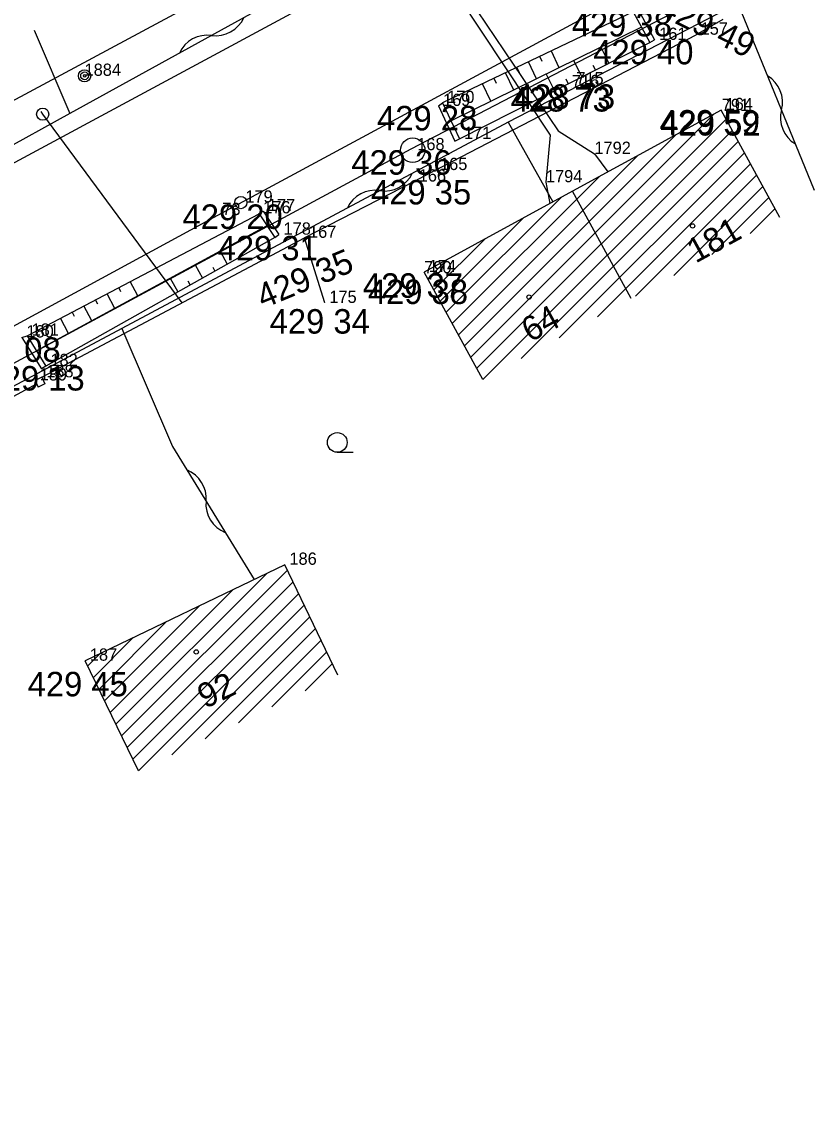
# Model space of a CAD drawing. Extents: x -559180 to -551373, y -1076947 to -1072071.
# Drawn here: x -554616.91 to -554584.52, y -1072878.68 to -1072834 of the extents above; entities that cross this region are included whole.
import ezdxf

# ---------------------------------------------------------------- set-up
doc = ezdxf.new("R2010")
doc.units = 0
for name, color, linetype in [('12_PLOTY', 7, 'Continuous'), ('13_PLOTY', 7, 'Continuous'), ('14_BUDOVY', 7, 'Continuous'), ('17_KOMUNIKACE', 7, 'Continuous'), ('18_POLOHOPIS', 7, 'Continuous'), ('1_VODA_ZN', 7, 'Continuous'), ('20_EL_ZN', 7, 'Continuous'), ('26_SRAFY', 7, 'Continuous'), ('27_HRANA_PATA', 7, 'Continuous'), ('2_VODOVOD', 7, 'Continuous'), ('30_SDEL_ZN', 7, 'Continuous'), ('32', 7, 'Continuous'), ('3_BODY', 7, 'Continuous'), ('40_KANAL_ZN', 7, 'Continuous'), ('45_ZN_KULTURY', 7, 'Continuous'), ('47_ZN_STAV_OBJ$', 7, 'Continuous'), ('54_C_POPISNA', 7, 'Continuous'), ('6_VYSKY', 7, 'Continuous'), ('kanal_stáv', 7, 'Continuous')]:
    doc.layers.add(name, color=color, linetype=linetype)

# ---------------------------------------------------------------- blocks, each defined once
blk = doc.blocks.new('POINT_DISPLAY')
blk.add_line((0, 0), (0, 0))
blk = doc.blocks.new('SAK')
at = {"layer": '40_KANAL_ZN'}
blk.add_circle((0, 0), 0.5, dxfattribs=at)
blk = doc.blocks.new('SV')
at = {"layer": '1_VODA_ZN'}
blk.add_circle((0, 0), 0.25, dxfattribs=at)
blk = doc.blocks.new('ZAHRAD')
at = {"layer": '45_ZN_KULTURY'}
blk.add_line((0, 0), (0.65, 0.003), dxfattribs=at)
blk.add_circle((0, 0.403), 0.403, dxfattribs=at)
blk = doc.blocks.new('BZ')
at = {"layer": '47_ZN_STAV_OBJ$'}
blk.add_circle((0, 0), 0.0875, dxfattribs=at)
blk = doc.blocks.new('SLB')
at = {"layer": '20_EL_ZN'}
for radius in [0.25, 0.158, 0.05]:
    blk.add_circle((0, 0), radius, dxfattribs=at)
blk = doc.blocks.new('SDEP')
at = {"layer": '30_SDEL_ZN'}
for centre, radius, start, end in [((0.75, -1.001), 1.251, 53.1529, 126.8469), ((2.25, 1), 1.25, 233.13, 306.8698)]:
    blk.add_arc(centre, radius, start, end, dxfattribs=at)

msp = doc.modelspace()

# ---------------------------------------------------------------- linework, layer by layer
at = {"layer": '12_PLOTY'}
for p, q in [((-554605.65, -1072830.98), (-554620.5, -1072838.96)), ((-554588.28, -1072833.91), (-554589.38, -1072834.53)), ((-554600.02, -1072840.06), (-554589.38, -1072834.53)), ((-554600.02, -1072840.06), (-554600.89, -1072840.53)), ((-554600.89, -1072840.53), (-554605.37, -1072842.83)), ((-554616.1, -1072848.53), (-554605.37, -1072842.83)), ((-554604.54, -1072845.49), (-554605.37, -1072842.83)), ((-554616.304, -1072848.795), (-554619.154, -1072850.355))]:
    msp.add_line(p, q, dxfattribs=at)
at = {"layer": '13_PLOTY'}
for p, q in [((-554601.74, -1072830.46), (-554614.946, -1072837.755)), ((-554587.67, -1072833.25), (-554597.05, -1072838.1)), ((-554614.946, -1072837.755), (-554627.89, -1072844.86)), ((-554597.05, -1072838.1), (-554612.83, -1072846.53)), ((-554612.83, -1072846.53), (-554624.508, -1072852.756))]:
    msp.add_line(p, q, dxfattribs=at)
at = {"layer": '14_BUDOVY'}
for p, q in [((-554588.36, -1072837.61), (-554594.42, -1072840.92)), ((-554585.963, -1072841.998), (-554588.36, -1072837.61)), ((-554594.42, -1072840.92), (-554600.48, -1072844.23)), ((-554592.023, -1072845.308), (-554594.42, -1072840.92)), ((-554598.083, -1072848.618), (-554600.48, -1072844.23)), ((-554606.17, -1072856.19), (-554614.32, -1072860.11)), ((-554604.003, -1072860.696), (-554606.17, -1072856.19)), ((-554612.153, -1072864.616), (-554614.32, -1072860.11))]:
    msp.add_line(p, q, dxfattribs=at)
at = {"layer": '17_KOMUNIKACE'}
for p, q in [((-554608.91, -1072841.9), (-554574.12, -1072823.13)), ((-554599.79, -1072830.36), (-554619.5, -1072840.99)), ((-554643.86, -1072860.92), (-554608.91, -1072841.9))]:
    msp.add_line(p, q, dxfattribs=at)
at = {"layer": '18_POLOHOPIS'}
for p, q in [((-554591.76, -1072833.47), (-554591.07, -1072834.74)), ((-554587.67, -1072833.25), (-554584.55, -1072840.88)), ((-554591.95, -1072833.6), (-554591.271, -1072834.849)), ((-554616.41, -1072834.34), (-554614.946, -1072837.755)), ((-554591.271, -1072834.849), (-554591.07, -1072834.74)), ((-554599.9, -1072837.44), (-554599.73, -1072837.32)), ((-554599.9, -1072837.44), (-554599.225, -1072838.877)), ((-554599.73, -1072837.32), (-554599.04, -1072838.79)), ((-554597.05, -1072838.1), (-554595.228, -1072841.361)), ((-554599.225, -1072838.877), (-554599.04, -1072838.79)), ((-554607.24, -1072841.83), (-554607.05, -1072841.74)), ((-554607.223, -1072841.855), (-554606.583, -1072842.815)), ((-554607.05, -1072841.74), (-554606.41, -1072842.7)), ((-554606.583, -1072842.815), (-554606.41, -1072842.7)), ((-554616.909, -1072846.9), (-554616.7, -1072846.83)), ((-554616.909, -1072846.9), (-554616.112, -1072848.183)), ((-554616.7, -1072846.83), (-554615.93, -1072848.07)), ((-554612.83, -1072846.53), (-554610.76, -1072851.36)), ((-554615.93, -1072848.07), (-554616.112, -1072848.183)), ((-554616.1, -1072848.53), (-554616.37, -1072848.66)), ((-554616.37, -1072848.66), (-554616.239, -1072848.93)), ((-554616.1, -1072848.53), (-554615.969, -1072848.8)), ((-554615.969, -1072848.8), (-554616.239, -1072848.93)), ((-554610.76, -1072851.36), (-554607.425, -1072856.794))]:
    msp.add_line(p, q, dxfattribs=at)
at = {"layer": '26_SRAFY'}
for p, q in [((-554594.964, -1072835.877), (-554595.289, -1072835.197)), ((-554593.266, -1072835.04), (-554592.935, -1072835.693)), ((-554595.895, -1072836.335), (-554596.225, -1072835.644)), ((-554595.659, -1072835.626), (-554595.757, -1072835.42)), ((-554594.382, -1072835.59), (-554594.044, -1072836.256)), ((-554596.826, -1072836.794), (-554597.161, -1072836.092)), ((-554596.593, -1072836.077), (-554596.693, -1072835.868)), ((-554595.498, -1072836.14), (-554595.154, -1072836.819)), ((-554593.59, -1072835.777), (-554593.489, -1072835.974)), ((-554597.756, -1072837.252), (-554598.097, -1072836.539)), ((-554597.528, -1072836.528), (-554597.629, -1072836.316)), ((-554594.701, -1072836.335), (-554594.599, -1072836.537)), ((-554608.817, -1072843.375), (-554608.52, -1072843.904)), ((-554609.838, -1072843.93), (-554609.533, -1072844.473)), ((-554609.117, -1072844.028), (-554609.026, -1072844.189)), ((-554612.176, -1072845.201), (-554612.483, -1072844.616)), ((-554610.859, -1072844.485), (-554610.546, -1072845.043)), ((-554610.132, -1072844.593), (-554610.039, -1072844.758)), ((-554613.118, -1072845.713), (-554613.432, -1072845.114)), ((-554612.864, -1072845.043), (-554612.957, -1072844.865)), ((-554613.811, -1072845.545), (-554613.906, -1072845.363)), ((-554614.757, -1072846.047), (-554614.855, -1072845.861)), ((-554614.059, -1072846.224), (-554614.38, -1072845.612)), ((-554615.001, -1072846.736), (-554615.329, -1072846.11))]:
    msp.add_line(p, q, dxfattribs=at)
at = {"layer": '27_HRANA_PATA'}
for p, q in [((-554591.95, -1072833.6), (-554599.73, -1072837.32)), ((-554591.61, -1072834.224), (-554599.385, -1072838.055)), ((-554599.04, -1072838.79), (-554591.271, -1072834.849)), ((-554616.7, -1072846.83), (-554607.223, -1072841.855)), ((-554606.903, -1072842.335), (-554616.315, -1072847.45)), ((-554606.583, -1072842.815), (-554615.93, -1072848.07))]:
    msp.add_line(p, q, dxfattribs=at)
at = {"layer": '2_VODOVOD'}
for p, q in [((-554601.16, -1072829.84), (-554595.33, -1072838.63)), ((-554600.94, -1072829.64), (-554595.01, -1072838.46)), ((-554616.06, -1072837.777), (-554616.117, -1072837.672)), ((-554610.36, -1072845.481), (-554616.06, -1072837.777)), ((-554595.33, -1072838.63), (-554595.51, -1072840.56)), ((-554595.01, -1072838.46), (-554593.53, -1072839.4)), ((-554593.53, -1072839.4), (-554592.986, -1072840.137)), ((-554595.51, -1072840.56), (-554595.351, -1072841.429))]:
    msp.add_line(p, q, dxfattribs=at)
at = {"layer": '32'}
for p, q in [((-554598.583, -1072847.703), (-554588.645, -1072837.766)), ((-554598.333, -1072848.161), (-554588.156, -1072837.984)), ((-554598.083, -1072848.618), (-554587.906, -1072838.441)), ((-554598.832, -1072847.246), (-554590.203, -1072838.617)), ((-554596.525, -1072847.767), (-554587.656, -1072838.898)), ((-554599.082, -1072846.789), (-554591.761, -1072839.468)), ((-554594.967, -1072846.916), (-554587.406, -1072839.356)), ((-554593.408, -1072846.065), (-554587.157, -1072839.813)), ((-554599.332, -1072846.331), (-554593.319, -1072840.319)), ((-554591.85, -1072845.214), (-554586.907, -1072840.27)), ((-554590.292, -1072844.363), (-554586.657, -1072840.728)), ((-554599.582, -1072845.874), (-554594.878, -1072841.17)), ((-554588.734, -1072843.511), (-554586.407, -1072841.185)), ((-554599.832, -1072845.417), (-554596.436, -1072842.021)), ((-554587.176, -1072842.66), (-554586.157, -1072841.642)), ((-554600.081, -1072844.96), (-554597.994, -1072842.872)), ((-554600.331, -1072844.502), (-554599.552, -1072843.723)), ((-554613.072, -1072862.706), (-554606.913, -1072856.547)), ((-554612.842, -1072863.184), (-554606.066, -1072856.407)), ((-554613.301, -1072862.229), (-554608.275, -1072857.202)), ((-554612.612, -1072863.661), (-554605.836, -1072856.885)), ((-554612.383, -1072864.139), (-554605.606, -1072857.362)), ((-554613.531, -1072861.751), (-554609.637, -1072857.858)), ((-554612.153, -1072864.616), (-554605.377, -1072857.84)), ((-554613.76, -1072861.274), (-554611, -1072858.513)), ((-554610.791, -1072863.961), (-554605.147, -1072858.317)), ((-554609.428, -1072863.305), (-554604.917, -1072858.795)), ((-554613.99, -1072860.796), (-554612.362, -1072859.168)), ((-554608.066, -1072862.65), (-554604.688, -1072859.272)), ((-554614.22, -1072860.319), (-554613.725, -1072859.824)), ((-554606.703, -1072861.995), (-554604.458, -1072859.75)), ((-554605.341, -1072861.34), (-554604.229, -1072860.227))]:
    msp.add_line(p, q, dxfattribs=at)
at = {"layer": 'kanal_stáv'}
msp.add_lwpolyline([(-554211.63, -1072637.36), (-554252.71, -1072643.96), (-554272.41, -1072652.99), (-554296.03, -1072664.39), (-554307.43, -1072677), (-554325.75, -1072687.76), (-554359.23, -1072706.8), (-554394.89, -1072727.06), (-554464.39, -1072765.62), (-554508.8, -1072789.43), (-554533.01, -1072802.97), (-554568.24, -1072822.24), (-554587.98, -1072832.41), (-554601.02, -1072839.21), (-554624.92, -1072852.09), (-554662.69, -1072873.08), (-554684.61, -1072885), (-554705.04, -1072896.44), (-554749.99, -1072921.56), (-554804.76, -1072951.95)], dxfattribs=at)

# ---------------------------------------------------------------- block references
at = {"layer": '1_VODA_ZN'}
for name, p in [('POINT_DISPLAY', (-554591.07, -1072834.74)), ('POINT_DISPLAY', (-554589.38, -1072834.53)), ('POINT_DISPLAY', (-554614.35, -1072836.21)), ('POINT_DISPLAY', (-554594.27, -1072836.56)), ('POINT_DISPLAY', (-554594.45, -1072836.67)), ('SV', (-554616.06, -1072837.777)), ('POINT_DISPLAY', (-554599.9, -1072837.44)), ('POINT_DISPLAY', (-554599.73, -1072837.32)), ('POINT_DISPLAY', (-554588.36, -1072837.61)), ('POINT_DISPLAY', (-554588.33, -1072837.65)), ('POINT_DISPLAY', (-554599.04, -1072838.79)), ('POINT_DISPLAY', (-554600.95, -1072839.25)), ('POINT_DISPLAY', (-554593.53, -1072839.4)), ('POINT_DISPLAY', (-554600.02, -1072840.06)), ('POINT_DISPLAY', (-554600.89, -1072840.53)), ('POINT_DISPLAY', (-554595.51, -1072840.56)), ('SV', (-554607.97, -1072841.39)), ('POINT_DISPLAY', (-554607.97, -1072841.39)), ('POINT_DISPLAY', (-554608.91, -1072841.9)), ('POINT_DISPLAY', (-554607.24, -1072841.83)), ('POINT_DISPLAY', (-554607.05, -1072841.74)), ('POINT_DISPLAY', (-554606.41, -1072842.7)), ('POINT_DISPLAY', (-554605.37, -1072842.83)), ('POINT_DISPLAY', (-554600.48, -1072844.23)), ('POINT_DISPLAY', (-554600.48, -1072844.28)), ('POINT_DISPLAY', (-554604.54, -1072845.49)), ('POINT_DISPLAY', (-554616.7, -1072846.83)), ('POINT_DISPLAY', (-554615.93, -1072848.07)), ('POINT_DISPLAY', (-554616.37, -1072848.66)), ('POINT_DISPLAY', (-554616.1, -1072848.53)), ('POINT_DISPLAY', (-554606.17, -1072856.19)), ('POINT_DISPLAY', (-554614.32, -1072860.11))]:
    msp.add_blockref(name, p, dxfattribs=at)
at = {"layer": '20_EL_ZN'}
msp.add_blockref('SLB', (-554614.35, -1072836.21), dxfattribs=at)
at = {"layer": '30_SDEL_ZN'}
for p, xscale, yscale, rotation in [((-554610.474, -1072835.285), 1.0000002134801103, 1.0000002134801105, 28.916169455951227), ((-554586.457, -1072836.217), 1.000000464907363, 1.000000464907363, -67.7598212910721), ((-554603.618, -1072841.609), 1.0000018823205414, 1.000001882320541, 28.11208382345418), ((-554610.174, -1072852.315), 0.9999998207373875, 0.9999998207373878, -58.46134739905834)]:
    msp.add_blockref('SDEP', p, dxfattribs=dict(at, xscale=xscale, yscale=yscale, rotation=rotation))
at = {"layer": '32'}
for p in [(-554598.083, -1072848.618), (-554612.153, -1072864.616)]:
    msp.add_blockref('POINT_DISPLAY', p, dxfattribs=at)
at = {"layer": '40_KANAL_ZN'}
msp.add_blockref('SAK', (-554600.95, -1072839.25), dxfattribs=at)
at = {"layer": '45_ZN_KULTURY'}
msp.add_blockref('ZAHRAD', (-554604.031, -1072851.595), dxfattribs=at)
at = {"layer": '47_ZN_STAV_OBJ$'}
for p in [(-554589.521, -1072842.344), (-554596.196, -1072845.25), (-554609.787, -1072859.753)]:
    msp.add_blockref('BZ', p, dxfattribs=at)

# ---------------------------------------------------------------- texts
at = {"layer": '3_BODY'}
for s, p in [(' 161', (-554591.07, -1072834.74)), (' 157', (-554589.38, -1072834.53)), ('1884', (-554614.35, -1072836.21)), ('716', (-554594.45, -1072836.67)), ('715', (-554594.27, -1072836.56)), (' 169', (-554599.9, -1072837.44)), (' 170', (-554599.73, -1072837.32)), (' 164', (-554588.36, -1072837.61)), ('791', (-554588.33, -1072837.65)), (' 171', (-554599.04, -1072838.79)), (' 168', (-554600.95, -1072839.25)), ('1792', (-554593.53, -1072839.4)), (' 165', (-554600.02, -1072840.06)), (' 166', (-554600.89, -1072840.53)), ('1794', (-554595.51, -1072840.56)), (' 179', (-554607.97, -1072841.39)), (' 73', (-554608.91, -1072841.9)), (' 176', (-554607.24, -1072841.83)), (' 177', (-554607.05, -1072841.74)), (' 178', (-554606.41, -1072842.7)), (' 167', (-554605.37, -1072842.83)), ('790', (-554600.48, -1072844.28)), (' 174', (-554600.48, -1072844.23)), (' 175', (-554604.54, -1072845.49)), (' 180', (-554616.91, -1072846.9)), (' 181', (-554616.7, -1072846.83)), (' 182', (-554615.93, -1072848.07)), (' 189', (-554616.37, -1072848.66)), (' 188', (-554616.1, -1072848.53)), (' 186', (-554606.17, -1072856.19)), (' 187', (-554614.32, -1072860.11))]:
    msp.add_text(s, height=0.5, dxfattribs=at).set_placement(p)
at = {"layer": '54_C_POPISNA'}
for s, rotation, p in [('181', 28.6436, (-554589.396, -1072843.885)), ('64', 28.6436, (-554596.153, -1072847.116)), ('92', 25.6867, (-554609.428, -1072862.086))]:
    msp.add_text(s, height=1, rotation=rotation, dxfattribs=at).set_placement(p)
at = {"layer": '6_VYSKY'}
for s, rotation, p in [('429 49', 334.0285, (-554590.97, -1072833.712)), ('429 35', 22.5459, (-554607.059, -1072845.737))]:
    msp.add_text(s, height=1, rotation=rotation, dxfattribs=at).set_placement(p)
for s, p in [('429 38', (-554594.455, -1072834.6)), ('429 40', (-554593.575, -1072835.74)), ('428 73', (-554596.955, -1072837.67)), ('428 73', (-554596.775, -1072837.56)), ('429 28', (-554602.405, -1072838.44)), ('429 59', (-554590.865, -1072838.61)), ('429 52', (-554590.835, -1072838.65)), ('429 36', (-554603.455, -1072840.25)), ('429 35', (-554602.652, -1072841.466)), ('429 20', (-554610.348, -1072842.466)), ('429 31', (-554608.915, -1072843.751)), ('429 37', (-554602.985, -1072845.28)), ('429 38', (-554602.782, -1072845.535)), ('429 34', (-554606.791, -1072846.744)), ('429 08', (-554619.415, -1072847.9)), ('429 13', (-554618.435, -1072849.07)), ('429 45', (-554616.673, -1072861.567))]:
    msp.add_text(s, height=1, dxfattribs=at).set_placement(p)

doc.saveas('drawing.dxf')
